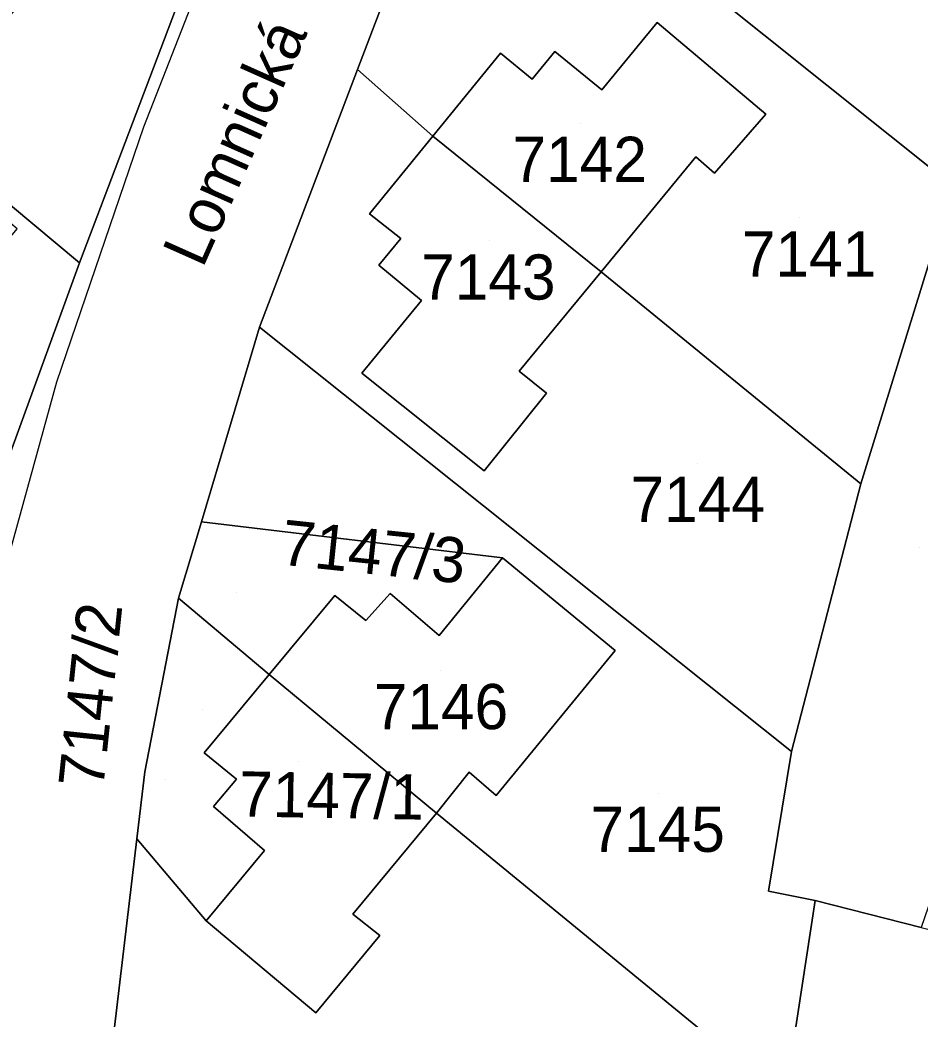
# Model space of a CAD drawing. Extents: x -266199 to -261993, y -1239047 to -1235108.
# Drawn here: x -263577.78 to -263537.93, y -1236307.48 to -1236263.23 of the extents above; entities that cross this region are included whole.
import ezdxf

# ---------------------------------------------------------------- set-up
doc = ezdxf.new("R2010")
doc.units = 0
for name, color, linetype in [('body_kn', 7, 'Continuous'), ('kladpar_druhypozemkov', 7, 'Continuous'), ('kladpar_hranice', 7, 'Continuous'), ('kladpar_parcelnecisla', 7, 'Continuous'), ('kladpar_plochy', 7, 'Continuous'), ('kladpar_sipky', 7, 'Continuous'), ('popisy', 7, 'Continuous'), ('zappar_hrandruhpozemk', 7, 'Continuous')]:
    doc.layers.add(name, color=color, linetype=linetype)

msp = doc.modelspace()

# ---------------------------------------------------------------- linework, layer by layer
at = {"layer": 'body_kn'}
for p, q in [((-263549.56, -1236263.34), (-263549.56, -1236263.34)), ((-263556.51, -1236264.69), (-263556.51, -1236264.69)), ((-263554.1, -1236264.62), (-263554.1, -1236264.62)), ((-263562.84, -1236265.41), (-263562.84, -1236265.41)), ((-263555.1, -1236265.84), (-263555.1, -1236265.84)), ((-263552.02, -1236266.32), (-263552.02, -1236266.32)), ((-263544.76, -1236267.39), (-263544.76, -1236267.39)), ((-263572.31, -1236267.97), (-263572.31, -1236267.97)), ((-263559.5, -1236268.37), (-263559.5, -1236268.37)), ((-263547.85, -1236269.28), (-263547.85, -1236269.28)), ((-263547.02, -1236270), (-263547.02, -1236270)), ((-263562.3, -1236271.8), (-263562.3, -1236271.8)), ((-263560.92, -1236272.9), (-263560.92, -1236272.9)), ((-263575.14, -1236273.97), (-263575.14, -1236273.97)), ((-263575.14, -1236273.97), (-263575.14, -1236273.97)), ((-263561.89, -1236274.08), (-263561.89, -1236274.08)), ((-263552.05, -1236274.37), (-263552.05, -1236274.37)), ((-263552.05, -1236274.37), (-263552.05, -1236274.37)), ((-263560, -1236275.64), (-263560, -1236275.64)), ((-263567.17, -1236276.82), (-263567.17, -1236276.82)), ((-263562.64, -1236278.85), (-263562.64, -1236278.85)), ((-263555.67, -1236278.77), (-263555.67, -1236278.77)), ((-263576.17, -1236279.25), (-263576.17, -1236279.25)), ((-263554.46, -1236279.74), (-263554.46, -1236279.74)), ((-263557.22, -1236283.18), (-263557.22, -1236283.18)), ((-263540.55, -1236283.75), (-263540.55, -1236283.75)), ((-263540.55, -1236283.75), (-263540.55, -1236283.75)), ((-263569.75, -1236285.44), (-263569.75, -1236285.44)), ((-263569.75, -1236285.44), (-263569.75, -1236285.44)), ((-263556.42, -1236287.02), (-263556.42, -1236287.02)), ((-263556.42, -1236287.02), (-263556.42, -1236287.02)), ((-263561.39, -1236288.6), (-263561.39, -1236288.6)), ((-263570.76, -1236288.81), (-263570.76, -1236288.81)), ((-263570.76, -1236288.81), (-263570.76, -1236288.81)), ((-263563.84, -1236288.7), (-263563.84, -1236288.7)), ((-263562.46, -1236289.8), (-263562.46, -1236289.8)), ((-263559.22, -1236290.46), (-263559.22, -1236290.46)), ((-263551.42, -1236291.13), (-263551.42, -1236291.13)), ((-263566.74, -1236292.19), (-263566.74, -1236292.19)), ((-263566.74, -1236292.19), (-263566.74, -1236292.19)), ((-263569.62, -1236295.65), (-263569.62, -1236295.65)), ((-263543.62, -1236295.6), (-263543.62, -1236295.6)), ((-263543.62, -1236295.6), (-263543.62, -1236295.6)), ((-263572.25, -1236296.5), (-263572.25, -1236296.5)), ((-263557.89, -1236296.51), (-263557.89, -1236296.51)), ((-263568.19, -1236296.82), (-263568.19, -1236296.82)), ((-263556.7, -1236297.55), (-263556.7, -1236297.55)), ((-263569.21, -1236298.03), (-263569.21, -1236298.03)), ((-263559.34, -1236298.32), (-263559.34, -1236298.32)), ((-263559.34, -1236298.32), (-263559.34, -1236298.32)), ((-263572.6, -1236299.46), (-263572.6, -1236299.46)), ((-263572.6, -1236299.46), (-263572.6, -1236299.46)), ((-263566.96, -1236299.98), (-263566.96, -1236299.98)), ((-263544.64, -1236301.78), (-263544.64, -1236301.78)), ((-263542.57, -1236302.19), (-263542.57, -1236302.19)), ((-263563.04, -1236302.79), (-263563.04, -1236302.79)), ((-263569.54, -1236303.09), (-263569.54, -1236303.09)), ((-263569.54, -1236303.09), (-263569.54, -1236303.09)), ((-263561.84, -1236303.74), (-263561.84, -1236303.74)), ((-263564.68, -1236307.16), (-263564.68, -1236307.16))]:
    msp.add_line(p, q, dxfattribs=at)
at = {"layer": 'kladpar_druhypozemkov'}
for p, q in [((-263552.94, -1236267.79), (-263552.94, -1236267.79)), ((-263543.28, -1236271.98), (-263543.28, -1236271.98)), ((-263556.97, -1236273), (-263556.97, -1236273)), ((-263547.8, -1236282.84), (-263547.8, -1236282.84)), ((-263537.94, -1236286.56), (-263537.94, -1236286.56)), ((-263568.19, -1236288.58), (-263568.19, -1236288.58)), ((-263559.17, -1236292.01), (-263559.17, -1236292.01)), ((-263569.68, -1236293.72), (-263569.68, -1236293.72)), ((-263565.45, -1236296.05), (-263565.45, -1236296.05)), ((-263549.52, -1236297.44), (-263549.52, -1236297.44))]:
    msp.add_line(p, q, dxfattribs=at)
at = {"layer": 'kladpar_hranice'}
for p, q in [((-263570.76, -1236288.81), (-263569.75, -1236285.44)), ((-263569.75, -1236285.44), (-263556.42, -1236287.02)), ((-263556.42, -1236287.02), (-263569.75, -1236285.44)), ((-263572.6, -1236299.46), (-263569.54, -1236303.09)), ((-263569.54, -1236303.09), (-263572.6, -1236299.46))]:
    msp.add_line(p, q, dxfattribs=at)
for points in [[(-263570.45, -1236261.6), (-263575.14, -1236273.97), (-263605.72, -1236248.43), (-263607.47, -1236246.97), (-263607.14, -1236246.03), (-263606.13, -1236243.18), (-263605.12, -1236240.34), (-263604.1, -1236237.49), (-263603.62, -1236236.15), (-263601.04, -1236237.02), (-263600.3, -1236237.27), (-263594.69, -1236239.64), (-263595.77, -1236242.35), (-263584.36, -1236251.11), (-263589.68, -1236257.48), (-263588.65, -1236258.27), (-263589.71, -1236259.58), (-263581.1, -1236266.54), (-263576.38, -1236260.79), (-263577.54, -1236259.78), (-263575.87, -1236257.71), (-263570.45, -1236261.6)], [(-263539.64, -1236251.93), (-263532.02, -1236257.4), (-263532.77, -1236259.62), (-263536.48, -1236270.56), (-263556.07, -1236254.9), (-263558.35, -1236253.65), (-263553.41, -1236240.69), (-263550.2, -1236243.03), (-263549.33, -1236243.77), (-263552.3, -1236247.3), (-263550.89, -1236248.39), (-263551.92, -1236249.71), (-263550.96, -1236250.5), (-263553.07, -1236253.02), (-263546.88, -1236258.21), (-263544.72, -1236255.63), (-263543.56, -1236256.61), (-263539.64, -1236251.93)], [(-263596.44, -1236272.52), (-263612.19, -1236260.01), (-263609.86, -1236253.65), (-263607.9, -1236254.46), (-263606.78, -1236251.43), (-263605.72, -1236248.43), (-263575.14, -1236273.97)], [(-263558.35, -1236253.65), (-263562.84, -1236265.41), (-263567.17, -1236276.82), (-263569.75, -1236285.44), (-263570.76, -1236288.81), (-263572.25, -1236296.5), (-263572.6, -1236299.46), (-263573.6, -1236307.8), (-263575, -1236322.8), (-263575.44, -1236327.48), (-263575.84, -1236331.67), (-263575.94, -1236332.72), (-263576.78, -1236341.53), (-263577.75, -1236355.22)], [(-263536.48, -1236270.56), (-263540.55, -1236283.75), (-263552.05, -1236274.37), (-263547.85, -1236269.28), (-263547.02, -1236270), (-263544.76, -1236267.39), (-263549.56, -1236263.34), (-263552.02, -1236266.32), (-263554.1, -1236264.62), (-263555.1, -1236265.84), (-263556.51, -1236264.69), (-263559.5, -1236268.37), (-263562.84, -1236265.41), (-263558.35, -1236253.65), (-263556.07, -1236254.9), (-263536.48, -1236270.56)], [(-263586.62, -1236353.93), (-263586.06, -1236340.81), (-263584.5, -1236325), (-263583.51, -1236313.68), (-263581.95, -1236299.58), (-263579.56, -1236286.06), (-263575.14, -1236273.97), (-263570.45, -1236261.6)], [(-263552.05, -1236274.37), (-263559.5, -1236268.37), (-263556.51, -1236264.69), (-263555.1, -1236265.84), (-263554.1, -1236264.62), (-263552.02, -1236266.32), (-263549.56, -1236263.34), (-263544.76, -1236267.39), (-263547.02, -1236270), (-263547.85, -1236269.28), (-263552.05, -1236274.37)], [(-263540.55, -1236283.75), (-263543.62, -1236295.6), (-263567.17, -1236276.82), (-263562.84, -1236265.41), (-263559.5, -1236268.37), (-263562.3, -1236271.8), (-263560.92, -1236272.9), (-263561.89, -1236274.08), (-263560, -1236275.64), (-263562.64, -1236278.85), (-263557.22, -1236283.18), (-263554.46, -1236279.74), (-263555.67, -1236278.77), (-263552.05, -1236274.37), (-263540.55, -1236283.75)], [(-263552.05, -1236274.37), (-263555.67, -1236278.77), (-263554.46, -1236279.74), (-263557.22, -1236283.18), (-263562.64, -1236278.85), (-263560, -1236275.64), (-263561.89, -1236274.08), (-263560.92, -1236272.9), (-263562.3, -1236271.8), (-263559.5, -1236268.37), (-263552.05, -1236274.37)], [(-263530.31, -1236281.4), (-263537.88, -1236303.38), (-263542.57, -1236302.19), (-263544.64, -1236301.78), (-263543.62, -1236295.6), (-263540.55, -1236283.75), (-263536.48, -1236270.56), (-263534.09, -1236272.4), (-263532.45, -1236273.11), (-263533.2, -1236275.75), (-263534.25, -1236276.75), (-263534.55, -1236277.86), (-263534.22, -1236279.3), (-263533.15, -1236280.59), (-263530.31, -1236281.4)], [(-263575.14, -1236273.97), (-263579.56, -1236286.06), (-263585.36, -1236281.35), (-263581.47, -1236276.59), (-263578.89, -1236273.64)], [(-263569.75, -1236285.44), (-263567.17, -1236276.82), (-263543.62, -1236295.6)], [(-263556.42, -1236287.02), (-263559.22, -1236290.46), (-263561.39, -1236288.6), (-263562.46, -1236289.8), (-263563.84, -1236288.7), (-263566.74, -1236292.19), (-263570.76, -1236288.81)], [(-263566.74, -1236292.19), (-263563.84, -1236288.7), (-263562.46, -1236289.8), (-263561.39, -1236288.6), (-263559.22, -1236290.46), (-263556.42, -1236287.02), (-263551.42, -1236291.13), (-263556.7, -1236297.55), (-263557.89, -1236296.51), (-263559.34, -1236298.32), (-263566.74, -1236292.19)], [(-263543.62, -1236295.6), (-263544.64, -1236301.78), (-263542.57, -1236302.19), (-263543.91, -1236310.97), (-263559.34, -1236298.32), (-263557.89, -1236296.51), (-263556.7, -1236297.55), (-263551.42, -1236291.13), (-263556.42, -1236287.02)], [(-263572.6, -1236299.46), (-263572.25, -1236296.5), (-263570.76, -1236288.81), (-263566.74, -1236292.19)], [(-263559.34, -1236298.32), (-263563.04, -1236302.79), (-263561.84, -1236303.74), (-263564.68, -1236307.16), (-263569.54, -1236303.09), (-263566.96, -1236299.98), (-263569.21, -1236298.03), (-263568.19, -1236296.82), (-263569.62, -1236295.65), (-263566.74, -1236292.19), (-263559.34, -1236298.32)], [(-263566.74, -1236292.19), (-263569.62, -1236295.65), (-263568.19, -1236296.82), (-263569.21, -1236298.03), (-263566.96, -1236299.98), (-263569.54, -1236303.09)], [(-263569.54, -1236303.09), (-263564.68, -1236307.16), (-263561.84, -1236303.74), (-263563.04, -1236302.79), (-263559.34, -1236298.32), (-263543.91, -1236310.97)], [(-263543.91, -1236310.97), (-263546.75, -1236329.72), (-263570.11, -1236310.65), (-263573.6, -1236307.8), (-263572.6, -1236299.46)], [(-263548.98, -1236348.65), (-263546.75, -1236329.72), (-263543.91, -1236310.97), (-263542.57, -1236302.19), (-263537.88, -1236303.38), (-263527.86, -1236305.91), (-263519.85, -1236307.93), (-263521.69, -1236315.66), (-263522.6, -1236315.39), (-263523.06, -1236317.17), (-263522.12, -1236317.39), (-263523.87, -1236324.22), (-263526.33, -1236334.35), (-263527.51, -1236334.03), (-263527.95, -1236335.81), (-263526.76, -1236336.08), (-263528.55, -1236343.15), (-263530.96, -1236352.97)]]:
    msp.add_lwpolyline(points, dxfattribs=at)
at = {"layer": 'kladpar_plochy'}
for p, q in [((-263543.91, -1236310.97), (-263542.57, -1236302.19)), ((-263542.57, -1236302.19), (-263537.88, -1236303.38))]:
    msp.add_line(p, q, dxfattribs=at)
for points in [[(-263570.45, -1236261.6), (-263575.14, -1236273.97), (-263605.72, -1236248.43), (-263607.47, -1236246.97), (-263607.14, -1236246.03), (-263606.13, -1236243.18), (-263605.12, -1236240.34), (-263604.1, -1236237.49), (-263603.62, -1236236.15), (-263601.04, -1236237.02), (-263600.3, -1236237.27), (-263594.69, -1236239.64), (-263595.77, -1236242.35), (-263584.36, -1236251.11), (-263589.68, -1236257.48), (-263588.65, -1236258.27), (-263589.71, -1236259.58), (-263581.1, -1236266.54), (-263576.38, -1236260.79), (-263577.54, -1236259.78), (-263575.87, -1236257.71)], [(-263539.64, -1236251.93), (-263532.02, -1236257.4), (-263532.77, -1236259.62), (-263536.48, -1236270.56), (-263556.07, -1236254.9), (-263558.35, -1236253.65), (-263553.41, -1236240.69), (-263550.2, -1236243.03), (-263549.33, -1236243.77), (-263552.3, -1236247.3), (-263550.89, -1236248.39), (-263551.92, -1236249.71), (-263550.96, -1236250.5), (-263553.07, -1236253.02), (-263546.88, -1236258.21), (-263544.72, -1236255.63), (-263543.56, -1236256.61)], [(-263575.14, -1236273.97), (-263579.56, -1236286.06), (-263585.36, -1236281.35), (-263581.47, -1236276.59), (-263578.89, -1236273.64), (-263577.91, -1236272.47), (-263588.86, -1236263.26), (-263596.44, -1236272.52), (-263612.19, -1236260.01), (-263609.86, -1236253.65), (-263607.9, -1236254.46), (-263606.78, -1236251.43), (-263605.72, -1236248.43)], [(-263536.48, -1236270.56), (-263540.55, -1236283.75), (-263552.05, -1236274.37), (-263547.85, -1236269.28), (-263547.02, -1236270), (-263544.76, -1236267.39), (-263549.56, -1236263.34), (-263552.02, -1236266.32), (-263554.1, -1236264.62), (-263555.1, -1236265.84), (-263556.51, -1236264.69), (-263559.5, -1236268.37), (-263562.84, -1236265.41), (-263558.35, -1236253.65), (-263556.07, -1236254.9)], [(-263552.05, -1236274.37), (-263559.5, -1236268.37), (-263556.51, -1236264.69), (-263555.1, -1236265.84), (-263554.1, -1236264.62), (-263552.02, -1236266.32), (-263549.56, -1236263.34), (-263544.76, -1236267.39), (-263547.02, -1236270), (-263547.85, -1236269.28)], [(-263540.55, -1236283.75), (-263543.62, -1236295.6), (-263567.17, -1236276.82), (-263562.84, -1236265.41), (-263559.5, -1236268.37), (-263562.3, -1236271.8), (-263560.92, -1236272.9), (-263561.89, -1236274.08), (-263560, -1236275.64), (-263562.64, -1236278.85), (-263557.22, -1236283.18), (-263554.46, -1236279.74), (-263555.67, -1236278.77), (-263552.05, -1236274.37)], [(-263552.05, -1236274.37), (-263555.67, -1236278.77), (-263554.46, -1236279.74), (-263557.22, -1236283.18), (-263562.64, -1236278.85), (-263560, -1236275.64), (-263561.89, -1236274.08), (-263560.92, -1236272.9), (-263562.3, -1236271.8), (-263559.5, -1236268.37)], [(-263530.31, -1236281.4), (-263537.88, -1236303.38), (-263542.57, -1236302.19), (-263544.64, -1236301.78), (-263543.62, -1236295.6), (-263540.55, -1236283.75), (-263536.48, -1236270.56), (-263534.09, -1236272.4), (-263532.45, -1236273.11), (-263533.2, -1236275.75), (-263534.25, -1236276.75), (-263534.55, -1236277.86), (-263534.22, -1236279.3), (-263533.15, -1236280.59)], [(-263543.62, -1236295.6), (-263544.64, -1236301.78), (-263542.57, -1236302.19), (-263543.91, -1236310.97), (-263559.34, -1236298.32), (-263557.89, -1236296.51), (-263556.7, -1236297.55), (-263551.42, -1236291.13), (-263556.42, -1236287.02), (-263569.75, -1236285.44), (-263567.17, -1236276.82)], [(-263570.76, -1236288.81), (-263569.75, -1236285.44), (-263556.42, -1236287.02), (-263559.22, -1236290.46), (-263561.39, -1236288.6), (-263562.46, -1236289.8), (-263563.84, -1236288.7), (-263566.74, -1236292.19)], [(-263566.74, -1236292.19), (-263563.84, -1236288.7), (-263562.46, -1236289.8), (-263561.39, -1236288.6), (-263559.22, -1236290.46), (-263556.42, -1236287.02), (-263551.42, -1236291.13), (-263556.7, -1236297.55), (-263557.89, -1236296.51), (-263559.34, -1236298.32)], [(-263566.74, -1236292.19), (-263569.62, -1236295.65), (-263568.19, -1236296.82), (-263569.21, -1236298.03), (-263566.96, -1236299.98), (-263569.54, -1236303.09), (-263572.6, -1236299.46), (-263572.25, -1236296.5), (-263570.76, -1236288.81)], [(-263559.34, -1236298.32), (-263563.04, -1236302.79), (-263561.84, -1236303.74), (-263564.68, -1236307.16), (-263569.54, -1236303.09), (-263566.96, -1236299.98), (-263569.21, -1236298.03), (-263568.19, -1236296.82), (-263569.62, -1236295.65), (-263566.74, -1236292.19)], [(-263543.91, -1236310.97), (-263546.75, -1236329.72), (-263570.11, -1236310.65), (-263573.6, -1236307.8), (-263572.6, -1236299.46), (-263569.54, -1236303.09), (-263564.68, -1236307.16), (-263561.84, -1236303.74), (-263563.04, -1236302.79), (-263559.34, -1236298.32)]]:
    msp.add_lwpolyline(points, close=True, dxfattribs=at)
for points in [[(-263558.35, -1236253.65), (-263562.84, -1236265.41), (-263567.17, -1236276.82), (-263569.75, -1236285.44), (-263570.76, -1236288.81), (-263572.25, -1236296.5), (-263572.6, -1236299.46), (-263573.6, -1236307.8), (-263575, -1236322.8), (-263575.44, -1236327.48), (-263575.84, -1236331.67), (-263575.94, -1236332.72), (-263576.78, -1236341.53), (-263577.75, -1236355.22)], [(-263586.62, -1236353.93), (-263586.06, -1236340.81), (-263584.5, -1236325), (-263583.51, -1236313.68), (-263581.95, -1236299.58), (-263579.56, -1236286.06), (-263575.14, -1236273.97), (-263570.45, -1236261.6)]]:
    msp.add_lwpolyline(points, dxfattribs=at)
at = {"layer": 'kladpar_sipky'}
msp.add_line((-263571.35, -1236296.82), (-263571.35, -1236296.82), dxfattribs=at)
at = {"layer": 'zappar_hrandruhpozemk'}
msp.add_line((-263572.31, -1236267.97), (-263576.17, -1236279.25), dxfattribs=at)
for points in [[(-263560.29, -1236236.54), (-263565.32, -1236249.88), (-263569.93, -1236261.89), (-263572.31, -1236267.97)], [(-263576.17, -1236279.25), (-263578.22, -1236286.7), (-263579.6, -1236293.91), (-263580.41, -1236299.92), (-263584.6, -1236340.76)]]:
    msp.add_lwpolyline(points, dxfattribs=at)

# ---------------------------------------------------------------- texts
at = {"layer": 'kladpar_parcelnecisla'}
for s, p in [('7142', (-263555.97, -1236270.39)), ('7141', (-263545.814, -1236274.58)), ('7143', (-263560.016, -1236275.6)), ('7144', (-263550.743, -1236285.44)), ('7146', (-263562.113, -1236294.61)), ('7145', (-263552.518, -1236300.04))]:
    msp.add_text(s, height=2, dxfattribs=at).set_placement(p)
for s, rotation, p in [('7147/3', 354, (-263566.289, -1236287.32)), ('7147/2', 84, (-263574.099, -1236297.273)), ('7147/1', 359, (-263568.093, -1236298.471))]:
    msp.add_text(s, height=2, rotation=rotation, dxfattribs=at).set_placement(p)
at = {"layer": 'popisy'}
msp.add_text('Lomnická', height=2, rotation=66, dxfattribs=at).set_placement((-263569.693, -1236274.251))

doc.saveas('drawing.dxf')
